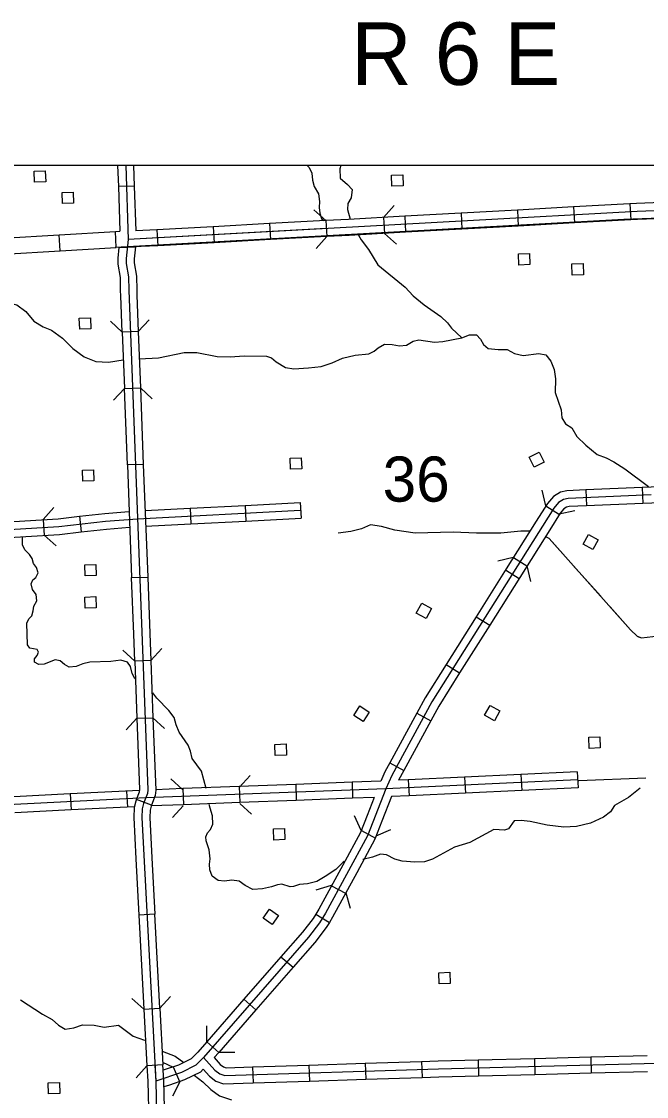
# Model space of a CAD drawing. Extents: x -0.3 to 2.65, y 0 to 1.9.
# Drawn here: x 0.4246 to 0.4946, y 0.4374 to 0.5578 of the extents above; entities that cross this region are included whole.
import ezdxf

# ---------------------------------------------------------------- set-up
doc = ezdxf.new("R2010")
doc.units = 0
for name, color, linetype in [('DSN_DRFT_DNC', 7, 'Continuous'), ('Level 11', 7, 'Continuous'), ('Level 14', 7, 'Continuous'), ('Level 15', 7, 'Continuous'), ('Level 18', 7, 'Continuous'), ('Level 19', 7, 'Continuous'), ('Level 20', 7, 'Continuous'), ('Level 29', 7, 'Continuous'), ('Level 6', 7, 'Continuous'), ('SHET_Annotations', 7, 'Continuous')]:
    doc.layers.add(name, color=color, linetype=linetype)

msp = doc.modelspace()

# ---------------------------------------------------------------- linework, layer by layer
at = {"layer": 'DSN_DRFT_DNC'}
msp.add_lwpolyline([(0.38477, 0.54167), (1.0319, 0.54167), (1.0319, 0.1443), (0.38477, 0.1443)], close=True, dxfattribs=at)
at = {"layer": 'Level 11'}
msp.add_lwpolyline([(0.48707, 0.47277), (0.49456, 0.47306)], dxfattribs=at)
at = {"layer": 'Level 14'}
for points in [[(0.45661, 0.54164), (0.45683, 0.54143), (0.45714, 0.5408), (0.4572, 0.53999), (0.45739, 0.53928), (0.4579, 0.53846), (0.45801, 0.53763), (0.45797, 0.53693), (0.45804, 0.5363), (0.45823, 0.53572), (0.45849, 0.5355)], [(0.46039, 0.54164), (0.46028, 0.54126), (0.46032, 0.54023), (0.46114, 0.53951), (0.46167, 0.53894), (0.46156, 0.53802), (0.46119, 0.53739), (0.46112, 0.5367), (0.46144, 0.53563)], [(0.46238, 0.53383), (0.46266, 0.53333), (0.46349, 0.53222), (0.46453, 0.53052), (0.46759, 0.52801), (0.46851, 0.52705), (0.46974, 0.52604), (0.47159, 0.52474), (0.47234, 0.52403), (0.47277, 0.52342), (0.47394, 0.52236)], [(0.42127, 0.52715), (0.4219, 0.52671), (0.423, 0.5263), (0.42408, 0.52603), (0.42511, 0.52528), (0.42601, 0.52421), (0.42703, 0.52356), (0.42796, 0.5232), (0.42919, 0.52232), (0.43038, 0.52116), (0.43162, 0.52023), (0.43294, 0.51969), (0.43434, 0.51961), (0.436, 0.51987)], [(0.4378, 0.51998), (0.43996, 0.52011), (0.44283, 0.52071), (0.44425, 0.52071), (0.44652, 0.52027), (0.44798, 0.52021), (0.44955, 0.52033), (0.45206, 0.52029), (0.45263, 0.52012), (0.45314, 0.51967), (0.45417, 0.51901), (0.45511, 0.51889), (0.45676, 0.51897), (0.45818, 0.51913), (0.45943, 0.51956), (0.46057, 0.52007), (0.46199, 0.52042), (0.46353, 0.52056), (0.46413, 0.52084), (0.46458, 0.52122), (0.46528, 0.52162), (0.46613, 0.52161), (0.46696, 0.52144), (0.46773, 0.52151), (0.46851, 0.52196), (0.46913, 0.52212), (0.47087, 0.52187), (0.47181, 0.52194), (0.47394, 0.52236), (0.47479, 0.52268), (0.47559, 0.52267), (0.47605, 0.5222), (0.47637, 0.52159), (0.4769, 0.52114), (0.478, 0.52105), (0.47902, 0.52104), (0.47986, 0.5206), (0.48082, 0.52035), (0.48256, 0.52059), (0.48335, 0.52043), (0.48391, 0.51973), (0.48428, 0.51881), (0.48445, 0.51774), (0.4844, 0.51624), (0.48506, 0.51429), (0.48514, 0.5134), (0.48557, 0.5127), (0.48628, 0.51226), (0.48682, 0.5113), (0.48782, 0.51031), (0.48911, 0.50928), (0.49011, 0.50889), (0.49099, 0.50846), (0.49222, 0.50768), (0.49487, 0.50571)], [(0.48158, 0.50069), (0.48057, 0.50069), (0.47831, 0.50049), (0.4756, 0.50048), (0.47299, 0.5006), (0.4687, 0.50048), (0.46643, 0.50081), (0.46495, 0.50121), (0.4637, 0.50139), (0.46272, 0.50095), (0.46152, 0.50067), (0.46008, 0.50047)], [(0.42606, 0.48604), (0.42606, 0.4864), (0.42636, 0.48679), (0.42653, 0.48713), (0.42637, 0.48745), (0.42553, 0.4876), (0.4253, 0.48796), (0.42521, 0.4904), (0.42545, 0.49086), (0.42576, 0.49122), (0.42593, 0.49177), (0.42598, 0.4923), (0.42632, 0.4929), (0.42625, 0.49359), (0.42586, 0.49418), (0.42569, 0.49479), (0.42589, 0.49524), (0.42622, 0.49551), (0.42649, 0.49604), (0.42629, 0.49661), (0.42597, 0.49709), (0.42582, 0.49765), (0.42551, 0.49807), (0.42498, 0.49862), (0.42473, 0.49916), (0.42474, 0.49983), (0.42471, 0.50001)], [(0.48372, 0.49989), (0.48344, 0.50002)], [(0.48372, 0.49989), (0.49284, 0.48965), (0.49359, 0.48892), (0.49408, 0.48875), (0.49597, 0.48898)], [(0.48372, 0.49989), (0.4853, 0.49812)], [(0.48372, 0.49989), (0.49284, 0.48965), (0.49359, 0.48892), (0.49408, 0.48875), (0.49597, 0.48898)], [(0.48635, 0.49694), (0.4895, 0.4934)], [(0.49055, 0.49222), (0.49284, 0.48965), (0.49359, 0.48892), (0.49382, 0.48884)], [(0.43741, 0.4841), (0.43731, 0.48419), (0.437, 0.48474), (0.43683, 0.48555), (0.43649, 0.48604), (0.43573, 0.48624), (0.43462, 0.4861), (0.43225, 0.48602), (0.43149, 0.48584), (0.43074, 0.48554), (0.42997, 0.48546), (0.42942, 0.48578), (0.42894, 0.48619), (0.4284, 0.48628), (0.42716, 0.48579), (0.42656, 0.48575), (0.42606, 0.48604)], [(0.44531, 0.47188), (0.44479, 0.47383), (0.44374, 0.47522), (0.44355, 0.47606), (0.44328, 0.47674), (0.44228, 0.47819), (0.44194, 0.479), (0.44173, 0.47982), (0.44113, 0.4806), (0.43978, 0.48199), (0.43932, 0.4826)], [(0.49391, 0.47191), (0.49262, 0.47086), (0.49103, 0.46998), (0.4906, 0.46928), (0.48983, 0.46866), (0.48837, 0.468), (0.4868, 0.46764), (0.48536, 0.46755), (0.48351, 0.46778), (0.48161, 0.46819), (0.48059, 0.46828), (0.47979, 0.46824), (0.47919, 0.46738), (0.47871, 0.46722), (0.47753, 0.4673), (0.47485, 0.46582), (0.47311, 0.4653), (0.47064, 0.46396), (0.46975, 0.46367), (0.46866, 0.46363), (0.46727, 0.46374), (0.46643, 0.46398), (0.46552, 0.46444), (0.46484, 0.46453), (0.46395, 0.46418), (0.46286, 0.46394)], [(0.46076, 0.4637), (0.46064, 0.46363), (0.45982, 0.46281), (0.45865, 0.46202), (0.45769, 0.46148), (0.45666, 0.46122), (0.45576, 0.46113), (0.4551, 0.46089), (0.4547, 0.46085), (0.45376, 0.46117), (0.45329, 0.4611), (0.45262, 0.46086), (0.45161, 0.46063), (0.45054, 0.46058), (0.44968, 0.46103), (0.44899, 0.4615), (0.44818, 0.46162), (0.44735, 0.46151), (0.44664, 0.46159), (0.44598, 0.46207), (0.44572, 0.46276), (0.44569, 0.46341), (0.44576, 0.46401), (0.44562, 0.46502), (0.4453, 0.46602), (0.44527, 0.46647), (0.44546, 0.46691), (0.44578, 0.46729), (0.44606, 0.46789), (0.44602, 0.46883), (0.44573, 0.46968), (0.44565, 0.47009)], [(0.42451, 0.44823), (0.42695, 0.4466), (0.42803, 0.44602), (0.42876, 0.44539), (0.42951, 0.44493), (0.43048, 0.44508), (0.43145, 0.44543), (0.43276, 0.44539), (0.43387, 0.44515), (0.43548, 0.44539), (0.43714, 0.44415), (0.43839, 0.44368), (0.43843, 0.44365)], [(0.44038, 0.44247), (0.44184, 0.44192), (0.44281, 0.44121)], [(0.44397, 0.43978), (0.44491, 0.43902), (0.44581, 0.43818), (0.44678, 0.43747), (0.44814, 0.437)]]:
    msp.add_lwpolyline(points, dxfattribs=at)
at = {"layer": 'Level 15'}
for p, q in [((0.43538, 0.54164), (0.43546, 0.53928)), ((0.43717, 0.54164), (0.43725, 0.53934)), ((0.43725, 0.53934), (0.43546, 0.53928)), ((0.48647, 0.537), (0.48657, 0.53521)), ((0.49278, 0.53735), (0.49288, 0.53556)), ((0.49357, 0.53651), (0.43657, 0.53337)), ((0.46517, 0.53583), (0.46527, 0.53404)), ((0.46755, 0.53596), (0.46765, 0.53417)), ((0.47386, 0.53631), (0.47396, 0.53452)), ((0.48017, 0.53665), (0.48026, 0.53486)), ((0.49209, 0.5356), (0.4351, 0.53246)), ((0.4461, 0.53479), (0.4462, 0.533)), ((0.4524, 0.53514), (0.4525, 0.53335)), ((0.45871, 0.53547), (0.45882, 0.53369)), ((0.42893, 0.53209), (0.42882, 0.53388)), ((0.43523, 0.53245), (0.43513, 0.53425)), ((0.43979, 0.53445), (0.43989, 0.53265)), ((0.48784, 0.50532), (0.48792, 0.50353)), ((0.49415, 0.5056), (0.49423, 0.5038)), ((0.44349, 0.50326), (0.44358, 0.50151)), ((0.44966, 0.50358), (0.44975, 0.50182)), ((0.45584, 0.5039), (0.45593, 0.50214)), ((0.48335, 0.50353), (0.48487, 0.50258)), ((0.4311, 0.50236), (0.4313, 0.50061)), ((0.42705, 0.50198), (0.42715, 0.50023)), ((0.47972, 0.49776), (0.48124, 0.4968)), ((0.47884, 0.49635), (0.48036, 0.49539)), ((0.47555, 0.49112), (0.47707, 0.49017)), ((0.47219, 0.48577), (0.4737, 0.48482)), ((0.4689, 0.48032), (0.47047, 0.47946)), ((0.46587, 0.47477), (0.46744, 0.47391)), ((0.47426, 0.47315), (0.47434, 0.47135)), ((0.48057, 0.47344), (0.48065, 0.47165)), ((0.48688, 0.47374), (0.48696, 0.47195)), ((0.44901, 0.4721), (0.44908, 0.47031)), ((0.45533, 0.47234), (0.4554, 0.47055)), ((0.46164, 0.47259), (0.46171, 0.47079)), ((0.46795, 0.47285), (0.46803, 0.47106)), ((0.43007, 0.47127), (0.43016, 0.46948)), ((0.43638, 0.47159), (0.43647, 0.4698)), ((0.4427, 0.47186), (0.44277, 0.47006)), ((0.46269, 0.46716), (0.46427, 0.4663)), ((0.45935, 0.46099), (0.46092, 0.46014)), ((0.45758, 0.45782), (0.4591, 0.45687)), ((0.45368, 0.45304), (0.45503, 0.45186)), ((0.44953, 0.44827), (0.45088, 0.4471)), ((0.44538, 0.44351), (0.44673, 0.44233)), ((0.48839, 0.44182), (0.48844, 0.44003)), ((0.44161, 0.44072), (0.44231, 0.43906)), ((0.45049, 0.4407), (0.45055, 0.43891)), ((0.45681, 0.44091), (0.45686, 0.43911)), ((0.46312, 0.44111), (0.46318, 0.43932)), ((0.46944, 0.44132), (0.46949, 0.43952)), ((0.47576, 0.44149), (0.4758, 0.4397)), ((0.48207, 0.44166), (0.48212, 0.43986))]:
    msp.add_line(p, q, dxfattribs=at)
for points in [[(0.43629, 0.54164), (0.43657, 0.53337), (0.43633, 0.53124), (0.43633, 0.53067), (0.4366, 0.52918), (0.43662, 0.52767), (0.43876, 0.47172), (0.43871, 0.4713), (0.43828, 0.47018), (0.43812, 0.4696), (0.43808, 0.46862), (0.43966, 0.43912), (0.43979, 0.43364), (0.44098, 0.40786)], [(0.63649, 0.54164), (0.62462, 0.5411), (0.56089, 0.53848), (0.51348, 0.53639), (0.49209, 0.5356)], [(0.61723, 0.54164), (0.56237, 0.53938), (0.51495, 0.5373), (0.49357, 0.53651)], [(0.43725, 0.53934), (0.43742, 0.53432)], [(0.43546, 0.53928), (0.43563, 0.53428)], [(0.48647, 0.537), (0.48017, 0.53665)], [(0.49278, 0.53735), (0.48647, 0.537)], [(0.49911, 0.5376), (0.49353, 0.53739), (0.49278, 0.53735)], [(0.46755, 0.53596), (0.46124, 0.53561)], [(0.47386, 0.53631), (0.46755, 0.53596)], [(0.48017, 0.53665), (0.47386, 0.53631)], [(0.49869, 0.53579), (0.49361, 0.5356), (0.49288, 0.53556)], [(0.45876, 0.53459), (0.43657, 0.53337)], [(0.4461, 0.53479), (0.43979, 0.53445)], [(0.4524, 0.53514), (0.4461, 0.53479)], [(0.45871, 0.53547), (0.4524, 0.53514)], [(0.46124, 0.53561), (0.45871, 0.53547)], [(0.47396, 0.53452), (0.46765, 0.53417)], [(0.48026, 0.53486), (0.47396, 0.53452)], [(0.48657, 0.53521), (0.48026, 0.53486)], [(0.49288, 0.53556), (0.48657, 0.53521)], [(0.42252, 0.53352), (0.42882, 0.53388)], [(0.42882, 0.53388), (0.43513, 0.53425)], [(0.43513, 0.53425), (0.43563, 0.53428)], [(0.43979, 0.53445), (0.43742, 0.53432)], [(0.4525, 0.53335), (0.4462, 0.533)], [(0.45882, 0.53369), (0.4525, 0.53335)], [(0.46134, 0.53382), (0.45881, 0.53368)], [(0.46765, 0.53417), (0.46134, 0.53382)], [(0.42893, 0.53209), (0.43523, 0.53245)], [(0.43989, 0.53265), (0.43523, 0.53245)], [(0.4462, 0.533), (0.43989, 0.53265)], [(0.42262, 0.53172), (0.42893, 0.53209)], [(0.49974, 0.50584), (0.49514, 0.50564), (0.49415, 0.5056)], [(0.49517, 0.50476), (0.48584, 0.50435), (0.48532, 0.50423), (0.48479, 0.5039), (0.48424, 0.50328), (0.47058, 0.48157), (0.4661, 0.47335), (0.46544, 0.47185), (0.46338, 0.46658), (0.45868, 0.45792), (0.458, 0.45682), (0.45676, 0.45523), (0.44502, 0.44176), (0.44413, 0.44088), (0.44253, 0.44009), (0.43966, 0.43912)], [(0.48784, 0.50532), (0.48572, 0.50523), (0.48498, 0.50506), (0.48421, 0.50458), (0.48353, 0.50381), (0.48227, 0.50182)], [(0.49415, 0.5056), (0.48784, 0.50532)], [(0.50102, 0.50446), (0.50068, 0.50419), (0.50011, 0.50406), (0.49522, 0.50385), (0.49423, 0.5038)], [(0.43845, 0.503), (0.44349, 0.50326)], [(0.44349, 0.50326), (0.44966, 0.50358)], [(0.44966, 0.50358), (0.45584, 0.5039)], [(0.48792, 0.50353), (0.48596, 0.50344), (0.48567, 0.50338), (0.48538, 0.5032), (0.48497, 0.50273), (0.48379, 0.50086)], [(0.49423, 0.5038), (0.48792, 0.50353)], [(0.38476, 0.50198), (0.38477, 0.50199), (0.38534, 0.50216), (0.38638, 0.50214), (0.387, 0.50193), (0.38777, 0.50154), (0.38962, 0.50075), (0.3926, 0.50028), (0.39691, 0.50015), (0.40221, 0.50049), (0.4125, 0.50091), (0.41366, 0.50089), (0.41569, 0.50055), (0.41831, 0.50059), (0.42878, 0.50123), (0.43404, 0.50182), (0.43761, 0.50209), (0.45588, 0.50304)], [(0.42498, 0.50186), (0.42871, 0.50209), (0.4311, 0.50236)], [(0.4311, 0.50236), (0.43396, 0.50268), (0.43665, 0.50289)], [(0.44975, 0.50182), (0.45593, 0.50214)], [(0.41881, 0.50148), (0.42498, 0.50186)], [(0.4313, 0.50061), (0.43413, 0.50093), (0.43672, 0.50113)], [(0.43851, 0.50125), (0.44358, 0.50151)], [(0.44358, 0.50151), (0.44975, 0.50182)], [(0.48227, 0.50182), (0.47891, 0.49647)], [(0.48379, 0.50086), (0.48043, 0.49551)], [(0.41892, 0.49973), (0.42509, 0.5001)], [(0.42509, 0.5001), (0.42886, 0.50033), (0.4313, 0.50061)], [(0.47891, 0.49647), (0.47555, 0.49112)], [(0.48043, 0.49551), (0.47707, 0.49017)], [(0.47555, 0.49112), (0.47219, 0.48577)], [(0.47707, 0.49017), (0.4737, 0.48482)], [(0.47219, 0.48577), (0.46982, 0.48202), (0.4689, 0.48032)], [(0.4737, 0.48482), (0.47137, 0.48111), (0.47047, 0.47946)], [(0.4689, 0.48032), (0.46587, 0.47477)], [(0.47047, 0.47946), (0.46744, 0.47391)], [(0.46587, 0.47477), (0.4653, 0.47374), (0.46486, 0.47271)], [(0.46744, 0.47391), (0.46684, 0.4728)], [(0.47426, 0.47315), (0.46795, 0.47285)], [(0.48057, 0.47344), (0.47426, 0.47315)], [(0.48688, 0.47374), (0.48057, 0.47344)], [(0.48692, 0.47286), (0.46544, 0.47185), (0.43853, 0.47082), (0.38476, 0.46811)], [(0.44901, 0.4721), (0.4427, 0.47186)], [(0.45533, 0.47234), (0.44901, 0.4721)], [(0.46164, 0.47259), (0.45533, 0.47234)], [(0.46486, 0.47271), (0.46164, 0.47259)], [(0.46795, 0.47285), (0.46684, 0.4728)], [(0.48696, 0.47195), (0.48065, 0.47165)], [(0.43007, 0.47127), (0.42376, 0.47095)], [(0.43785, 0.47166), (0.43007, 0.47127)], [(0.4427, 0.47186), (0.43964, 0.47174)], [(0.46171, 0.47079), (0.4554, 0.47055)], [(0.46412, 0.47088), (0.46171, 0.47079)], [(0.46412, 0.47088), (0.46333, 0.46887)], [(0.46608, 0.47097), (0.465, 0.46822)], [(0.46803, 0.47106), (0.46608, 0.47097)], [(0.47434, 0.47135), (0.46803, 0.47106)], [(0.48065, 0.47165), (0.47434, 0.47135)], [(0.43724, 0.46983), (0.43016, 0.46948)], [(0.44277, 0.47006), (0.43912, 0.46992)], [(0.44908, 0.47031), (0.44277, 0.47006)], [(0.4554, 0.47055), (0.44908, 0.47031)], [(0.43016, 0.46948), (0.42385, 0.46916)], [(0.46333, 0.46887), (0.46258, 0.46695), (0.4606, 0.46331)], [(0.465, 0.46822), (0.46421, 0.46619), (0.46218, 0.46245)], [(0.4606, 0.46331), (0.45792, 0.45836), (0.45758, 0.45782)], [(0.46218, 0.46245), (0.45947, 0.45746), (0.4591, 0.45687)], [(0.45758, 0.45782), (0.45727, 0.45733), (0.45608, 0.45579), (0.45368, 0.45304)], [(0.4591, 0.45687), (0.45875, 0.4563), (0.45747, 0.45465), (0.45503, 0.45186)], [(0.45368, 0.45304), (0.44953, 0.44827)], [(0.45503, 0.45186), (0.45088, 0.4471)], [(0.44953, 0.44827), (0.44538, 0.44351)], [(0.45088, 0.4471), (0.44673, 0.44233)], [(0.44538, 0.44351), (0.44438, 0.44237), (0.44361, 0.44161), (0.44219, 0.44091), (0.44049, 0.44033)], [(0.44673, 0.44233), (0.44621, 0.44174)], [(0.48207, 0.44166), (0.48839, 0.44182)], [(0.48839, 0.44182), (0.49471, 0.44199)], [(0.44502, 0.44176), (0.44628, 0.44033), (0.44683, 0.43992), (0.44739, 0.43972), (0.47132, 0.4405), (0.50301, 0.44132)], [(0.44621, 0.44174), (0.44688, 0.44098), (0.44725, 0.44071), (0.44753, 0.44061), (0.45049, 0.4407)], [(0.45049, 0.4407), (0.45681, 0.44091)], [(0.45681, 0.44091), (0.46312, 0.44111)], [(0.46312, 0.44111), (0.46944, 0.44132)], [(0.46944, 0.44132), (0.47129, 0.44138), (0.47576, 0.44149)], [(0.47576, 0.44149), (0.48207, 0.44166)], [(0.44498, 0.44043), (0.44467, 0.44013), (0.44288, 0.43924), (0.44119, 0.43867)], [(0.44498, 0.44043), (0.44566, 0.43966), (0.4464, 0.4391), (0.44725, 0.4388), (0.45055, 0.43891)], [(0.46318, 0.43932), (0.46949, 0.43952)], [(0.46949, 0.43952), (0.47135, 0.43958), (0.4758, 0.4397)], [(0.4758, 0.4397), (0.48212, 0.43986)], [(0.48212, 0.43986), (0.48844, 0.44003)], [(0.48844, 0.44003), (0.49475, 0.44019)], [(0.44119, 0.43867), (0.44057, 0.43847)], [(0.45055, 0.43891), (0.45686, 0.43911)], [(0.45686, 0.43911), (0.46318, 0.43932)]]:
    msp.add_lwpolyline(points, dxfattribs=at)
at = {"layer": 'Level 18'}
for p, q in [((0.43557, 0.53247), (0.43738, 0.53255)), ((0.43769, 0.52306), (0.4359, 0.52299)), ((0.43614, 0.51668), (0.43794, 0.51675)), ((0.43826, 0.50818), (0.43647, 0.50812)), ((0.43695, 0.49549), (0.43875, 0.49556)), ((0.43875, 0.49556), (0.43875, 0.49556)), ((0.4391, 0.48623), (0.43729, 0.48615)), ((0.43755, 0.47975), (0.43934, 0.47981)), ((0.43756, 0.47975), (0.43934, 0.47981)), ((0.43918, 0.47002), (0.4375, 0.47066)), ((0.43956, 0.4578), (0.43776, 0.4577)), ((0.43776, 0.4577), (0.43776, 0.4577)), ((0.43833, 0.44717), (0.44012, 0.44727)), ((0.44046, 0.44092), (0.43867, 0.44083))]:
    msp.add_line(p, q, dxfattribs=at)
for points in [[(0.43657, 0.53337), (0.43633, 0.53124), (0.43633, 0.53067), (0.4366, 0.52918), (0.43662, 0.52767), (0.43876, 0.47172), (0.43871, 0.4713), (0.43828, 0.47018), (0.43812, 0.4696), (0.43808, 0.46862), (0.43966, 0.43912), (0.43979, 0.43364), (0.44098, 0.40786)], [(0.43574, 0.52706), (0.43572, 0.52764), (0.43571, 0.52909), (0.43544, 0.53058), (0.43543, 0.53128), (0.43557, 0.53247)], [(0.43738, 0.53255), (0.43722, 0.53119), (0.43723, 0.53076), (0.4375, 0.52926), (0.43752, 0.52769), (0.43754, 0.52713)], [(0.4359, 0.52299), (0.43574, 0.52706)], [(0.43754, 0.52713), (0.43769, 0.52306)], [(0.4359, 0.52299), (0.43614, 0.51668)], [(0.43769, 0.52306), (0.43794, 0.51675)], [(0.43647, 0.50812), (0.43614, 0.51668)], [(0.43794, 0.51675), (0.43826, 0.50818)], [(0.43647, 0.50812), (0.43671, 0.5018)], [(0.43826, 0.50818), (0.43851, 0.50187)], [(0.43671, 0.5018), (0.43695, 0.49549)], [(0.43851, 0.50187), (0.43875, 0.49556)], [(0.4372, 0.48918), (0.43695, 0.49549)], [(0.43875, 0.49556), (0.43899, 0.48924)], [(0.43729, 0.48615), (0.4372, 0.48918)], [(0.43899, 0.48924), (0.4391, 0.48623)], [(0.43729, 0.48615), (0.43755, 0.47975)], [(0.4391, 0.48623), (0.43934, 0.47981)], [(0.4375, 0.47066), (0.43783, 0.47152), (0.43786, 0.47177), (0.43756, 0.47975)], [(0.43934, 0.47981), (0.43966, 0.47168), (0.43958, 0.47108), (0.43918, 0.47002)], [(0.4375, 0.47066), (0.43742, 0.47046), (0.43723, 0.46974), (0.43718, 0.46862), (0.43743, 0.46401)], [(0.43918, 0.47002), (0.43913, 0.4699), (0.43901, 0.46946), (0.43898, 0.46863), (0.43922, 0.46411)], [(0.43743, 0.46401), (0.43776, 0.4577)], [(0.43922, 0.46411), (0.43956, 0.4578)], [(0.43776, 0.4577), (0.4381, 0.4514)], [(0.43989, 0.45149), (0.43956, 0.4578)], [(0.44012, 0.44727), (0.43989, 0.45149)], [(0.4381, 0.4514), (0.43833, 0.44717)], [(0.43833, 0.44717), (0.43867, 0.44083)], [(0.44012, 0.44727), (0.44046, 0.44092)], [(0.43867, 0.44083), (0.43876, 0.43909), (0.43887, 0.43454)], [(0.43956, 0.44087), (0.43966, 0.43912), (0.43979, 0.43364), (0.44098, 0.40786)], [(0.44066, 0.43458), (0.44055, 0.43916), (0.44046, 0.44092)]]:
    msp.add_lwpolyline(points, dxfattribs=at)
at = {"layer": 'Level 19'}
for points in [[(0.42608, 0.53977), (0.42603, 0.54101), (0.42728, 0.54106), (0.42733, 0.53981)], [(0.46612, 0.53932), (0.46607, 0.54057), (0.46732, 0.54061), (0.46737, 0.53937)], [(0.42919, 0.53738), (0.42915, 0.53862), (0.4304, 0.53867), (0.43044, 0.53742)], [(0.48033, 0.5305), (0.48028, 0.53175), (0.48153, 0.53179), (0.48157, 0.53055)], [(0.48632, 0.52938), (0.48627, 0.53062), (0.48752, 0.53067), (0.48757, 0.52942)], [(0.43113, 0.52331), (0.43108, 0.52455), (0.43233, 0.5246), (0.43237, 0.52335)], [(0.48149, 0.509), (0.48261, 0.50955), (0.48316, 0.50843), (0.48204, 0.50788)], [(0.45475, 0.50763), (0.45471, 0.50888), (0.45596, 0.50892), (0.456, 0.50768)], [(0.43148, 0.50628), (0.43143, 0.50753), (0.43268, 0.50757), (0.43272, 0.50633)], [(0.48861, 0.49863), (0.48752, 0.49924), (0.48813, 0.50033), (0.48922, 0.49972)], [(0.43174, 0.49568), (0.4317, 0.49692), (0.43295, 0.49697), (0.43299, 0.49572)], [(0.43175, 0.49208), (0.4317, 0.49332), (0.43295, 0.49337), (0.43299, 0.49212)], [(0.46993, 0.49093), (0.46884, 0.49153), (0.46945, 0.49263), (0.47054, 0.49202)], [(0.46252, 0.48112), (0.46357, 0.48044), (0.46289, 0.47939), (0.46184, 0.48007)], [(0.47759, 0.47947), (0.4765, 0.48008), (0.47711, 0.48117), (0.4782, 0.48056)], [(0.45304, 0.47558), (0.453, 0.47682), (0.45425, 0.47687), (0.45429, 0.47562)], [(0.48821, 0.47637), (0.48817, 0.47762), (0.48941, 0.47766), (0.48946, 0.47642)], [(0.45287, 0.46611), (0.45283, 0.46736), (0.45408, 0.4674), (0.45412, 0.46616)], [(0.45271, 0.45664), (0.45169, 0.45735), (0.4524, 0.45838), (0.45342, 0.45766)], [(0.47139, 0.45001), (0.47135, 0.45125), (0.47259, 0.4513), (0.47264, 0.45005)], [(0.42764, 0.43767), (0.4276, 0.43892), (0.42885, 0.43896), (0.42889, 0.43772)]]:
    msp.add_lwpolyline(points, close=True, dxfattribs=at)
at = {"layer": 'Level 29'}
for points in [[(0.46517, 0.53583), (0.46637, 0.53717)], [(0.45738, 0.53667), (0.45871, 0.53547)], [(0.45882, 0.53369), (0.45762, 0.53235)], [(0.46661, 0.53283), (0.46527, 0.53402)], [(0.4359, 0.52299), (0.43458, 0.52421)], [(0.43891, 0.52438), (0.43769, 0.52306)], [(0.43492, 0.51536), (0.43614, 0.51668)], [(0.43794, 0.51675), (0.43925, 0.51553)], [(0.48334, 0.50354), (0.48294, 0.50529)], [(0.42704, 0.50202), (0.42823, 0.50336)], [(0.48661, 0.50299), (0.48486, 0.50259)], [(0.4285, 0.49904), (0.42715, 0.50023)], [(0.47796, 0.49737), (0.47971, 0.49777)], [(0.48123, 0.49681), (0.48163, 0.49506)], [(0.43729, 0.48615), (0.43598, 0.48737)], [(0.44032, 0.48755), (0.4391, 0.48623)], [(0.43633, 0.47843), (0.43755, 0.47975)], [(0.43934, 0.47981), (0.44065, 0.4786)], [(0.449, 0.472), (0.45022, 0.47332)], [(0.44134, 0.47297), (0.44266, 0.47175)], [(0.44272, 0.46995), (0.44151, 0.46864)], [(0.45039, 0.46899), (0.44907, 0.47021)], [(0.46265, 0.46718), (0.46193, 0.46883)], [(0.46597, 0.46725), (0.46432, 0.46653)], [(0.45763, 0.46053), (0.45935, 0.46104)], [(0.46093, 0.46018), (0.46144, 0.45846)], [(0.43833, 0.44717), (0.43699, 0.44837)], [(0.44132, 0.4486), (0.44012, 0.44727)], [(0.44538, 0.44351), (0.44538, 0.44531)], [(0.44852, 0.44233), (0.44673, 0.44233)], [(0.43747, 0.43949), (0.43867, 0.44083)], [(0.44042, 0.44125), (0.44159, 0.44067)], [(0.44234, 0.43904), (0.44154, 0.43743)]]:
    msp.add_lwpolyline(points, dxfattribs=at)
at = {"layer": 'Level 6'}
msp.add_lwpolyline([(1.03189, 0.54164), (1.03189, 0.54164), (0.38476, 0.54164)], dxfattribs=at)

# ---------------------------------------------------------------- texts
at = {"layer": 'Level 20'}
msp.add_text('36', height=0.005055, dxfattribs=at).set_placement((0.46507, 0.504))
at = {"layer": 'SHET_Annotations'}
msp.add_text('R 6 E', height=0.007, dxfattribs=at).set_placement((0.46156, 0.55067))

doc.saveas('drawing.dxf')
